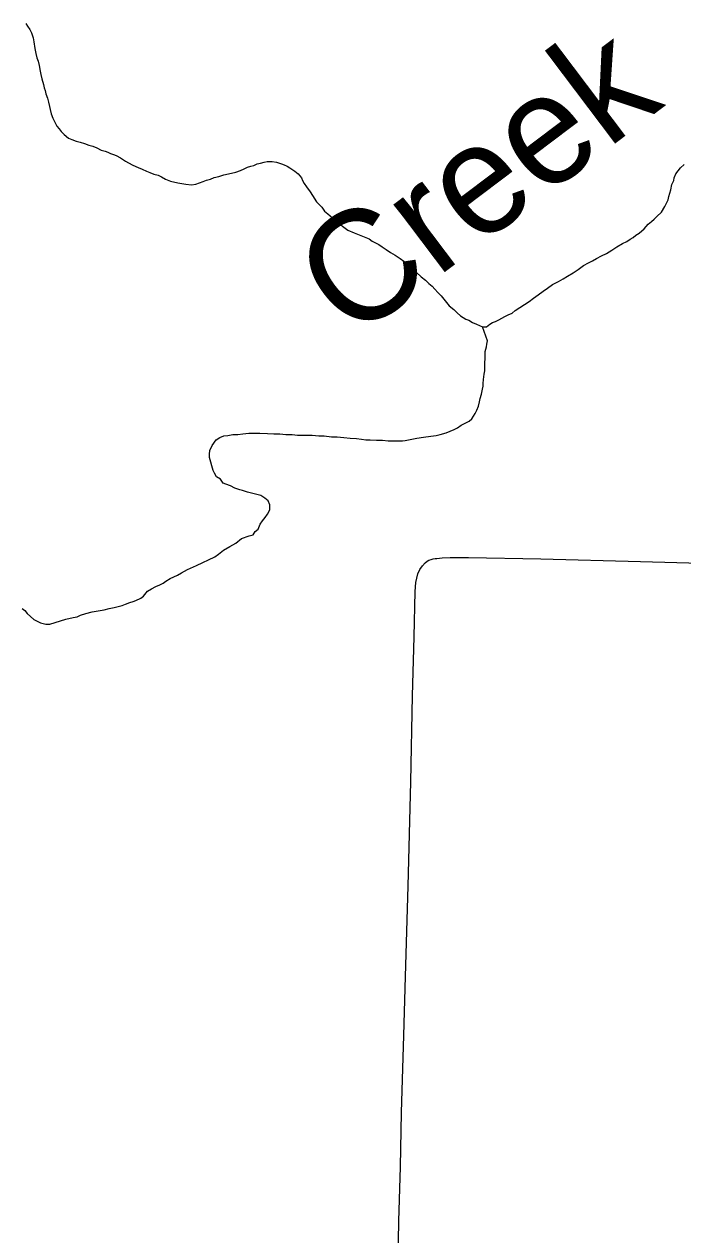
# Model space of a CAD drawing. Extents: x 2.1 to 73.9, y 4 to 26.
# Drawn here: x 45.6654 to 45.8911, y 18.5731 to 18.988 of the extents above; entities that cross this region are included whole.
import ezdxf

# ---------------------------------------------------------------- set-up
doc = ezdxf.new("R2010")
doc.units = 0
for name, color, linetype in [('GM_X_Minor_Lake_Text', 7, 'Continuous'), ('GM_X_Minor_River', 7, 'Continuous'), ('GM_X_Township_Road', 7, 'Continuous')]:
    doc.layers.add(name, color=color, linetype=linetype)

msp = doc.modelspace()

# ---------------------------------------------------------------- linework, layer by layer
at = {"layer": 'GM_X_Minor_River'}
for points in [[(45.666, 18.98831), (45.66657, 18.98735), (45.66733, 18.98621), (45.6679, 18.98507), (45.66846, 18.98336), (45.66865, 18.98203), (45.66903, 18.97974), (45.66941, 18.97803), (45.66978, 18.97651), (45.67016, 18.97537), (45.67054, 18.97385), (45.67092, 18.97195), (45.6711, 18.97081), (45.67148, 18.96928), (45.67205, 18.96738), (45.67224, 18.96624), (45.67262, 18.96529), (45.6728, 18.96415), (45.67337, 18.96263), (45.67375, 18.9613), (45.67469, 18.9573), (45.67526, 18.95578), (45.67602, 18.95426), (45.67659, 18.95311), (45.67734, 18.95216), (45.6781, 18.95121), (45.67905, 18.95026), (45.68057, 18.94892), (45.68171, 18.94854), (45.68323, 18.94796), (45.68456, 18.94758)], [(45.68456, 18.94758), (45.68608, 18.9472), (45.6876, 18.94662), (45.68893, 18.94624), (45.69026, 18.94566), (45.69178, 18.9449), (45.69311, 18.94452), (45.69406, 18.94413), (45.69501, 18.94375), (45.69596, 18.94337), (45.69691, 18.94298), (45.69843, 18.94222), (45.70014, 18.94107), (45.70109, 18.9405), (45.70261, 18.93974), (45.70451, 18.93897), (45.70584, 18.9384), (45.70736, 18.93763), (45.7085, 18.93725), (45.70983, 18.93668), (45.71135, 18.93629), (45.71249, 18.93572), (45.71382, 18.93495), (45.71553, 18.93419), (45.718, 18.93361), (45.72085, 18.93322), (45.72275, 18.93303), (45.72427, 18.93321), (45.72675, 18.93416), (45.72789, 18.93453), (45.72922, 18.93491), (45.73055, 18.93548), (45.73208, 18.93585), (45.73379, 18.93642), (45.73645, 18.93698), (45.73797, 18.93736), (45.73949, 18.93792), (45.74083, 18.93849), (45.74197, 18.93905), (45.74311, 18.93943), (45.74406, 18.93962), (45.7452, 18.94019), (45.74634, 18.94037), (45.74768, 18.94075), (45.74863, 18.94094), (45.75034, 18.94093), (45.75186, 18.94074), (45.75357, 18.94016), (45.75452, 18.93978), (45.75547, 18.9394), (45.75642, 18.93882), (45.75813, 18.93768), (45.75927, 18.93673), (45.76041, 18.93539), (45.76078, 18.93444), (45.76135, 18.93349), (45.76211, 18.93235), (45.76344, 18.93063), (45.7642, 18.9293), (45.76553, 18.9272), (45.76647, 18.92625), (45.76742, 18.9253), (45.76837, 18.92396), (45.76951, 18.92301), (45.77103, 18.92168), (45.77274, 18.92015), (45.77445, 18.91882), (45.77635, 18.91748), (45.77844, 18.91652), (45.78357, 18.91442), (45.7847, 18.91366), (45.78584, 18.91308), (45.78698, 18.91251), (45.78812, 18.91175), (45.78945, 18.91079), (45.79097, 18.90984), (45.79249, 18.90888), (45.7942, 18.90774), (45.79553, 18.90678), (45.79686, 18.90564), (45.79819, 18.9043), (45.7999, 18.90297), (45.80142, 18.90144), (45.80293, 18.9003), (45.80407, 18.89916), (45.80521, 18.8982), (45.80616, 18.89725), (45.80711, 18.89611), (45.80825, 18.89496), (45.8092, 18.89382), (45.81015, 18.89268), (45.81109, 18.89153), (45.81261, 18.8902), (45.81375, 18.88905), (45.81489, 18.8881), (45.81584, 18.88753), (45.81679, 18.88696), (45.81774, 18.88657), (45.81907, 18.88581), (45.8204, 18.88523), (45.82249, 18.88428)], [(45.82249, 18.88428), (45.82382, 18.88427), (45.82496, 18.88522), (45.82592, 18.88579), (45.82687, 18.88617), (45.82801, 18.88673), (45.8301, 18.88787), (45.83124, 18.88843), (45.83258, 18.889), (45.83372, 18.88995), (45.83848, 18.89298), (45.84, 18.89411), (45.84152, 18.89525), (45.84324, 18.89657), (45.84476, 18.89752), (45.84647, 18.89885), (45.84857, 18.89979), (45.85009, 18.90074), (45.85161, 18.90168), (45.85352, 18.90282), (45.85523, 18.90395), (45.85713, 18.90528), (45.85885, 18.90622), (45.86018, 18.90698), (45.86151, 18.90774), (45.86322, 18.90868), (45.86494, 18.90944), (45.86684, 18.91057), (45.86855, 18.91171), (45.87046, 18.91284), (45.87198, 18.9136), (45.87312, 18.91435), (45.87407, 18.91492), (45.87502, 18.91568), (45.87617, 18.91644), (45.87788, 18.91795), (45.87921, 18.91947), (45.88036, 18.92042), (45.88131, 18.92117), (45.88226, 18.92212), (45.88378, 18.92364), (45.88493, 18.92553), (45.8855, 18.92667), (45.88607, 18.92781), (45.88627, 18.92895), (45.88665, 18.93009), (45.88703, 18.93123), (45.88741, 18.93313), (45.88799, 18.93446), (45.88818, 18.93541), (45.88875, 18.93674), (45.89028, 18.93882), (45.89161, 18.93996)], [(45.82284, 18.86622), (45.82303, 18.86812), (45.82322, 18.86926), (45.82323, 18.87078), (45.82323, 18.87192), (45.82342, 18.87344), (45.82342, 18.87477), (45.82343, 18.87591), (45.82381, 18.87743), (45.824, 18.87838), (45.82419, 18.87952), (45.82249, 18.88428)], [(45.71796, 18.79923), (45.71929, 18.79999), (45.72138, 18.80113), (45.72443, 18.80245), (45.73071, 18.80547), (45.73204, 18.80642), (45.73375, 18.80774), (45.73585, 18.80907), (45.73794, 18.8102), (45.73984, 18.81172), (45.74251, 18.81266), (45.74384, 18.81304), (45.7446, 18.81418), (45.74555, 18.81493), (45.74632, 18.81664), (45.74708, 18.81778), (45.74803, 18.81892), (45.74879, 18.82005), (45.74956, 18.82157), (45.74956, 18.82328), (45.74899, 18.82462), (45.74785, 18.82557), (45.74652, 18.82652), (45.74462, 18.82691), (45.74329, 18.82729), (45.74196, 18.82768), (45.74025, 18.82825), (45.7393, 18.82845), (45.73759, 18.82902), (45.73607, 18.82978), (45.73455, 18.83036), (45.7336, 18.83074), (45.73265, 18.83207), (45.73132, 18.83284), (45.73057, 18.83417), (45.73019, 18.83512), (45.72886, 18.8395), (45.72887, 18.84064), (45.72906, 18.84197), (45.72982, 18.84368), (45.73116, 18.84557), (45.73249, 18.84633), (45.73382, 18.8469), (45.73515, 18.84708), (45.73686, 18.84746), (45.73857, 18.84745), (45.74029, 18.84764), (45.74238, 18.84782), (45.74428, 18.84782), (45.74618, 18.84781), (45.74884, 18.8478), (45.75093, 18.84761), (45.75303, 18.8476), (45.75512, 18.84741), (45.75721, 18.8474), (45.75911, 18.84721), (45.76082, 18.8472), (45.76234, 18.8472), (45.76405, 18.84719), (45.76633, 18.847), (45.76824, 18.84699), (45.77071, 18.8466), (45.77261, 18.8466), (45.77489, 18.8464), (45.77717, 18.8462), (45.77926, 18.84601), (45.78097, 18.84581), (45.78249, 18.84562), (45.78401, 18.84561), (45.78611, 18.84542), (45.7882, 18.84541), (45.7901, 18.84522), (45.79143, 18.84521), (45.79295, 18.84521), (45.7939, 18.84521), (45.79504, 18.8452), (45.79599, 18.84539), (45.79999, 18.84614), (45.80227, 18.84651), (45.80474, 18.84689), (45.80664, 18.84707), (45.80798, 18.84745), (45.81007, 18.84801), (45.8114, 18.84858), (45.81273, 18.84914), (45.81387, 18.84971), (45.81521, 18.85066), (45.81673, 18.85141), (45.81787, 18.85198), (45.81882, 18.85274), (45.81939, 18.85369), (45.81997, 18.85464), (45.82054, 18.85577), (45.82111, 18.8571), (45.82149, 18.85862), (45.82169, 18.85976), (45.82207, 18.86128), (45.82245, 18.86299), (45.82264, 18.86394), (45.82265, 18.86489), (45.82284, 18.86622)], [(45.6647, 18.78779), (45.66565, 18.78703), (45.66641, 18.78608), (45.66868, 18.78398), (45.66982, 18.78341), (45.67096, 18.78283), (45.67191, 18.78264), (45.67286, 18.78245), (45.67419, 18.78244), (45.67971, 18.78414), (45.68218, 18.7847), (45.68352, 18.78489), (45.68466, 18.78545), (45.68656, 18.78602), (45.68865, 18.78658), (45.69074, 18.78696), (45.69284, 18.78733), (45.69455, 18.78771), (45.69626, 18.78808), (45.69759, 18.78846), (45.69892, 18.78884), (45.70007, 18.78921), (45.70159, 18.78978), (45.70273, 18.79016), (45.70368, 18.79053), (45.70539, 18.79129), (45.70634, 18.79205), (45.70768, 18.79375), (45.70901, 18.79451), (45.71053, 18.79526), (45.71187, 18.79583), (45.71301, 18.7964), (45.71396, 18.79716), (45.71548, 18.7981), (45.71796, 18.79923)]]:
    msp.add_lwpolyline(points, dxfattribs=at)
at = {"layer": 'GM_X_Township_Road'}
for points in [[(45.80411, 18.80435), (45.80489, 18.8046), (45.80561, 18.80479), (45.80623, 18.80487), (45.80685, 18.80495), (45.8087, 18.80512), (45.81141, 18.8052), (45.81711, 18.80523)], [(45.81711, 18.80523), (45.81763, 18.80524), (45.84248, 18.80482), (45.87665, 18.80386), (45.9015, 18.80315), (45.91237, 18.8029), (45.92946, 18.8026), (45.95431, 18.80222), (45.96518, 18.80198), (45.98072, 18.80179), (46.00402, 18.80134), (46.03354, 18.80069), (46.06235, 18.80007)], [(45.79319, 18.54622), (45.79329, 18.54672), (45.79345, 18.54826), (45.79351, 18.54982), (45.79346, 18.55759), (45.79378, 18.57778), (45.79431, 18.59641), (45.79473, 18.61504), (45.79548, 18.64143), (45.79611, 18.6616), (45.797, 18.69265), (45.79795, 18.72836), (45.79851, 18.75786), (45.79904, 18.77805), (45.79943, 18.79358), (45.79966, 18.79669), (45.79993, 18.79821), (45.80036, 18.7997), (45.801, 18.8011), (45.80187, 18.80238), (45.80287, 18.80347), (45.80347, 18.80398), (45.80411, 18.80435)]]:
    msp.add_lwpolyline(points, dxfattribs=at)

# ---------------------------------------------------------------- texts
at = {"layer": 'GM_X_Minor_Lake_Text'}
msp.add_text('Creek', height=0.037897, rotation=37.0464, dxfattribs=at).set_placement((45.77751, 18.87888))

doc.saveas('drawing.dxf')
